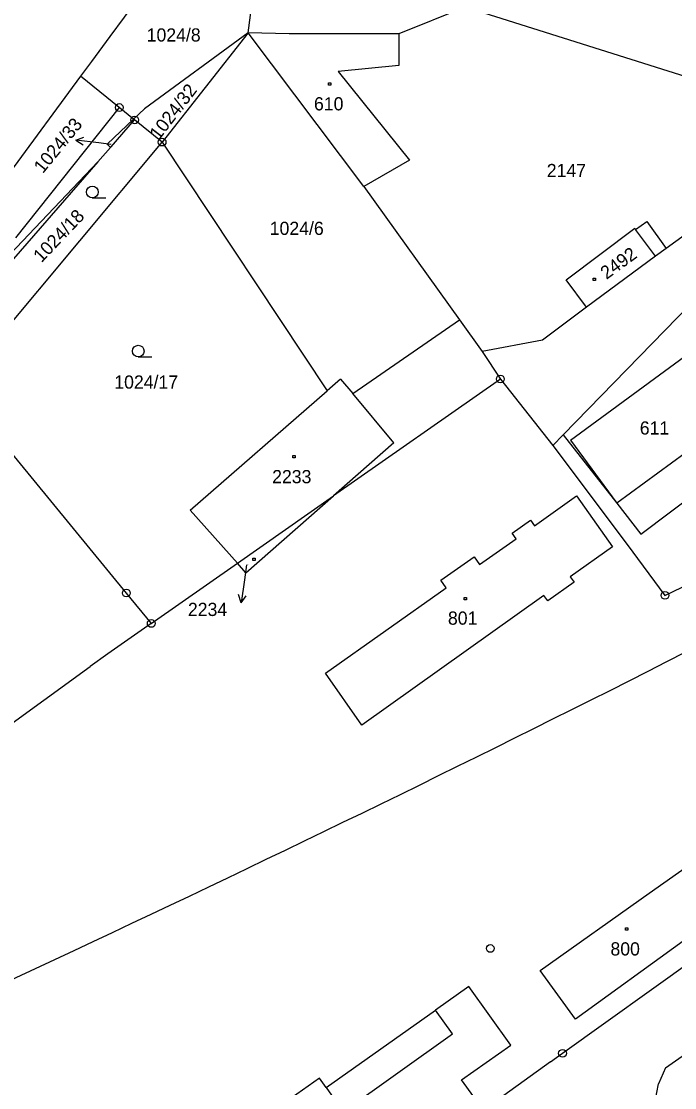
# Model space of a CAD drawing. Extents: x -795483 to -789093, y -1112258 to -1108741.
# Drawn here: x -792198.9 to -792114.8, y -1109795.4 to -1109658 of the extents above; entities that cross this region are included whole.
import ezdxf

# ---------------------------------------------------------------- set-up
doc = ezdxf.new("R2010")
doc.units = 0
for name, color, linetype in [('Komunikace', 7, 'Continuous'), ('Vrstva 1', 7, 'Continuous'), ('Vrstva 10', 7, 'Continuous'), ('Vrstva 14', 7, 'Continuous'), ('Vrstva 15', 7, 'Continuous'), ('Vrstva 16', 7, 'Continuous'), ('Vrstva 2', 7, 'Continuous'), ('Vrstva 23', 7, 'Continuous'), ('Vrstva 25', 7, 'Continuous'), ('Vrstva 28', 7, 'Continuous')]:
    doc.layers.add(name, color=color, linetype=linetype)

msp = doc.modelspace()

# ---------------------------------------------------------------- linework, layer by layer
at = {"layer": 'Komunikace'}
for p, q in [((-792187.42, -1109673.83), (-792188.95, -1109673.65)), ((-792169.95, -1109728.01), (-792170.22, -1109729.94))]:
    msp.add_line(p, q, dxfattribs=at)
at = {"layer": 'Vrstva 1'}
for p, q in [((-792183.83, -1109654.9), (-792187.54, -1109659.95)), ((-792169.71, -1109659.46), (-792169.08, -1109654.55)), ((-792141.79, -1109656.16), (-792150.31, -1109659.57)), ((-792099.45, -1109669.52), (-792141.79, -1109656.16)), ((-792187.54, -1109659.95), (-792189.92, -1109663.17)), ((-792169.71, -1109659.46), (-792180.81, -1109673.54)), ((-792164.44, -1109659.59), (-792169.71, -1109659.46)), ((-792154.82, -1109679.25), (-792169.71, -1109659.46)), ((-792150.31, -1109659.57), (-792164.44, -1109659.59)), ((-792150.31, -1109659.57), (-792150.34, -1109663.66)), ((-792189.92, -1109663.17), (-792191.31, -1109665.06)), ((-792150.34, -1109663.66), (-792158.15, -1109664.45)), ((-792158.15, -1109664.45), (-792148.96, -1109675.87)), ((-792191.31, -1109665.06), (-792200.45, -1109677.48)), ((-792186.33, -1109669.08), (-792191.31, -1109665.06)), ((-792186.33, -1109669.08), (-792199.7, -1109685.86)), ((-792184.48, -1109670.58), (-792186.33, -1109669.08)), ((-792184.35, -1109670.68), (-792184.48, -1109670.58)), ((-792180.81, -1109673.54), (-792184.35, -1109670.68)), ((-792207.17, -1109705.16), (-792180.81, -1109673.54)), ((-792189.07, -1109676.08), (-792187.46, -1109674.24)), ((-792180.81, -1109673.54), (-792159.56, -1109705.6)), ((-792098.89, -1109674.87), (-792115.88, -1109687.23)), ((-792204.05, -1109691.84), (-792189.07, -1109676.08)), ((-792189.07, -1109676.08), (-792201.73, -1109690.57)), ((-792148.96, -1109675.87), (-792154.82, -1109679.25)), ((-792154.82, -1109679.25), (-792142.53, -1109696.46)), ((-792128.78, -1109691.3), (-792119.95, -1109684.65)), ((-792119.95, -1109684.65), (-792119.83, -1109684.81)), ((-792117.28, -1109688.25), (-792119.83, -1109684.81)), ((-792115.88, -1109687.23), (-792117.28, -1109688.25)), ((-792117.28, -1109688.25), (-792126.16, -1109694.83)), ((-792126.16, -1109694.83), (-792128.78, -1109691.3)), ((-792126.16, -1109694.83), (-792131.81, -1109699.06)), ((-792129.14, -1109711.27), (-792112.82, -1109694.46)), ((-792142.53, -1109696.46), (-792139.61, -1109700.53)), ((-792131.81, -1109699.06), (-792139.61, -1109700.53)), ((-792128.21, -1109711.96), (-792112.07, -1109700.09)), ((-792139.61, -1109700.53), (-792137.25, -1109704.07)), ((-792157.82, -1109704.08), (-792159.56, -1109705.6)), ((-792137.25, -1109704.07), (-792158.73, -1109719.12)), ((-792157.82, -1109704.08), (-792156.26, -1109705.94)), ((-792137.25, -1109704.07), (-792130.48, -1109712.65)), ((-792207.17, -1109705.16), (-792185.42, -1109731.65)), ((-792177.21, -1109720.99), (-792159.56, -1109705.6)), ((-792150.95, -1109712.28), (-792156.26, -1109705.94)), ((-792106.12, -1109708.23), (-792122.26, -1109720.08)), ((-792119.15, -1109724.06), (-792100.25, -1109709.81)), ((-792130.48, -1109712.65), (-792129.14, -1109711.27)), ((-792129.14, -1109711.27), (-792122.26, -1109720.08)), ((-792150.95, -1109712.28), (-792158.73, -1109719.12)), ((-792130.48, -1109712.65), (-792120.92, -1109725.39)), ((-792128.21, -1109711.96), (-792122.26, -1109720.08)), ((-792171.12, -1109727.8), (-792158.73, -1109719.12)), ((-792170.01, -1109729.04), (-792158.73, -1109719.12)), ((-792132.86, -1109722.97), (-792127.44, -1109719.13)), ((-792127.44, -1109719.13), (-792122.8, -1109725.68)), ((-792177.21, -1109720.99), (-792171.12, -1109727.8)), ((-792122.26, -1109720.08), (-792119.15, -1109724.06)), ((-792135.73, -1109723.95), (-792133.35, -1109722.27)), ((-792133.35, -1109722.27), (-792132.86, -1109722.97)), ((-792139.92, -1109727.96), (-792135.23, -1109724.65)), ((-792135.23, -1109724.65), (-792135.73, -1109723.95)), ((-792122.8, -1109725.68), (-792128.26, -1109729.56)), ((-792120.92, -1109725.39), (-792116.05, -1109731.95)), ((-792182.21, -1109735.57), (-792171.12, -1109727.8)), ((-792170.01, -1109729.04), (-792171.12, -1109727.8)), ((-792144.91, -1109730.01), (-792140.61, -1109726.97)), ((-792140.61, -1109726.97), (-792139.92, -1109727.96)), ((-792116.05, -1109731.95), (-792110.51, -1109729.29)), ((-792144.21, -1109731), (-792144.91, -1109730.01)), ((-792127.76, -1109730.25), (-792131.14, -1109732.66)), ((-792128.26, -1109729.56), (-792127.76, -1109730.25)), ((-792185.42, -1109731.65), (-792182.21, -1109735.57)), ((-792159.76, -1109741.99), (-792144.21, -1109731)), ((-792131.63, -1109731.96), (-792155.1, -1109748.67)), ((-792131.14, -1109732.66), (-792131.63, -1109731.96)), ((-792182.21, -1109735.57), (-792187.8, -1109739.49)), ((-792187.8, -1109739.49), (-792190.07, -1109741.13)), ((-792215.1, -1109759.26), (-792190.07, -1109741.13)), ((-792155.1, -1109748.67), (-792159.76, -1109741.99)), ((-792115.96, -1109792.85), (-792075.73, -1109764.16)), ((-792118.07, -1109770.33), (-792112.43, -1109766.33)), ((-792132.11, -1109780.3), (-792118.07, -1109770.33)), ((-792113.69, -1109776.53), (-792127.56, -1109786.58)), ((-792129.24, -1109790.96), (-792112.22, -1109778.74)), ((-792127.56, -1109786.58), (-792132.11, -1109780.3)), ((-792141.29, -1109782.35), (-792145.59, -1109785.4)), ((-792135.9, -1109789.9), (-792141.29, -1109782.35)), ((-792159.68, -1109795.39), (-792145.59, -1109785.4)), ((-792142.25, -1109794.38), (-792135.9, -1109789.9)), ((-792130.77, -1109792.06), (-792129.24, -1109790.96)), ((-792130.77, -1109792.06), (-792139.4, -1109798.31)), ((-792115.96, -1109792.85), (-792116.86, -1109794.88)), ((-792160.54, -1109794.19), (-792164.93, -1109797.25)), ((-792159.68, -1109795.39), (-792160.54, -1109794.19)), ((-792139.4, -1109798.31), (-792142.25, -1109794.38)), ((-792117.31, -1109797.12), (-792116.86, -1109794.88))]:
    msp.add_line(p, q, dxfattribs=at)
for points in [[(-792169.71, -1109659.46), (-792183.09, -1109669.26), (-792184.48, -1109670.58)], [(-792184.48, -1109670.58), (-792187.87, -1109673.81), (-792187.46, -1109674.24)], [(-792187.46, -1109674.24), (-792187.37, -1109674.13), (-792184.35, -1109670.68)]]:
    msp.add_lwpolyline(points, dxfattribs=at)
at = {"layer": 'Vrstva 10'}
msp.add_arc((-793333.04, -1107340.11), 2691.38, 294.49784, 298.23192, dxfattribs=at)
at = {"layer": 'Vrstva 16'}
for p, q in [((-792191.93, -1109673.3), (-792190.88, -1109672.92)), ((-792188.95, -1109673.65), (-792191.93, -1109673.3)), ((-792191.93, -1109673.3), (-792190.99, -1109673.91)), ((-792170.22, -1109729.94), (-792170.63, -1109732.91)), ((-792170.63, -1109732.91), (-792170.99, -1109731.85)), ((-792170.63, -1109732.91), (-792170, -1109731.99))]:
    msp.add_line(p, q, dxfattribs=at)
at = {"layer": 'Vrstva 2'}
for p, q in [((-792119.83, -1109684.81), (-792118.4, -1109683.76)), ((-792118.4, -1109683.76), (-792115.88, -1109687.23)), ((-792156.26, -1109705.94), (-792142.53, -1109696.46)), ((-792143.42, -1109788.47), (-792145.59, -1109785.4)), ((-792157.49, -1109798.49), (-792143.42, -1109788.47)), ((-792159.68, -1109795.39), (-792157.49, -1109798.49))]:
    msp.add_line(p, q, dxfattribs=at)
at = {"layer": 'Vrstva 23'}
for p, q in [((-792189.8, -1109680.72), (-792188.05, -1109680.72)), ((-792183.88, -1109701.22), (-792182.13, -1109701.22))]:
    msp.add_line(p, q, dxfattribs=at)
for centre in [(-792189.8, -1109679.97), (-792183.88, -1109700.47)]:
    msp.add_circle(centre, 0.75, dxfattribs=at)
at = {"layer": 'Vrstva 25'}
for p, q in [((-792159.37, -1109665.88), (-792159.07, -1109665.88)), ((-792159.37, -1109666.18), (-792159.37, -1109665.88)), ((-792159.07, -1109665.88), (-792159.07, -1109666.18)), ((-792159.07, -1109666.18), (-792159.37, -1109666.18)), ((-792125.28, -1109691.09), (-792124.98, -1109691.09)), ((-792125.28, -1109691.39), (-792125.28, -1109691.09)), ((-792124.98, -1109691.39), (-792125.28, -1109691.39)), ((-792124.98, -1109691.09), (-792124.98, -1109691.39)), ((-792163.96, -1109713.93), (-792163.66, -1109713.93)), ((-792163.96, -1109714.23), (-792163.96, -1109713.93)), ((-792163.66, -1109713.93), (-792163.66, -1109714.23)), ((-792163.66, -1109714.23), (-792163.96, -1109714.23)), ((-792169.11, -1109727.17), (-792168.81, -1109727.17)), ((-792169.11, -1109727.47), (-792169.11, -1109727.17)), ((-792168.81, -1109727.47), (-792169.11, -1109727.47)), ((-792168.81, -1109727.17), (-792168.81, -1109727.47)), ((-792141.91, -1109732.23), (-792141.61, -1109732.23)), ((-792141.91, -1109732.53), (-792141.91, -1109732.23)), ((-792141.61, -1109732.53), (-792141.91, -1109732.53)), ((-792141.61, -1109732.23), (-792141.61, -1109732.53)), ((-792121.14, -1109774.78), (-792120.84, -1109774.78)), ((-792121.14, -1109775.08), (-792121.14, -1109774.78)), ((-792120.84, -1109775.08), (-792121.14, -1109775.08)), ((-792120.84, -1109774.78), (-792120.84, -1109775.08))]:
    msp.add_line(p, q, dxfattribs=at)
at = {"layer": 'Vrstva 28'}
for centre, radius in [((-792186.33, -1109669.08), 0.5), ((-792186.33, -1109669.08), 0.01), ((-792184.35, -1109670.68), 0.5), ((-792184.35, -1109670.68), 0.01), ((-792180.81, -1109673.54), 0.5), ((-792180.81, -1109673.54), 0.01), ((-792137.25, -1109704.07), 0.5), ((-792137.25, -1109704.07), 0.01), ((-792185.42, -1109731.65), 0.5), ((-792185.42, -1109731.65), 0.01), ((-792116.05, -1109731.95), 0.5), ((-792116.05, -1109731.95), 0.01), ((-792182.21, -1109735.57), 0.5), ((-792182.21, -1109735.57), 0.01), ((-792138.55, -1109777.45), 0.5), ((-792138.55, -1109777.45), 0.01), ((-792129.24, -1109790.96), 0.5), ((-792129.24, -1109790.96), 0.01)]:
    msp.add_circle(centre, radius, dxfattribs=at)

# ---------------------------------------------------------------- texts
at = {"layer": 'Vrstva 14'}
for s, height, p in [('1024/8', 1.7, (-792182.8, -1109660.58)), ('1024/33', 0.1, (-792187.7, -1109673.83)), ('2147', 1.7, (-792131.27, -1109678.05)), ('1024/6', 1.7, (-792166.95, -1109685.5)), ('1024/17', 1.7, (-792186.97, -1109705.31))]:
    msp.add_text(s, height=height, dxfattribs=at).set_placement(p)
for s, rotation, p in [('1024/32', 52.4151, (-792181.23, -1109673.38)), ('1024/18', 46.4157, (-792196.35, -1109689.16))]:
    msp.add_text(s, height=1.7, rotation=rotation, dxfattribs=at).set_placement(p)
at = {"layer": 'Vrstva 15'}
for s, height, p in [('610', 1.7, (-792161.25, -1109669.45)), ('611', 1.7, (-792119.29, -1109711.23)), ('2233', 1.7, (-792166.64, -1109717.5)), ('2234', 0.1, (-792169.95, -1109728.01)), ('801', 1.7, (-792144, -1109735.73)), ('800', 1.7, (-792123.07, -1109778.36))]:
    msp.add_text(s, height=height, dxfattribs=at).set_placement(p)
msp.add_text('2492', height=1.7, rotation=36.0033, dxfattribs=at).set_placement((-792123.58, -1109691.3))
at = {"layer": 'Vrstva 16'}
msp.add_text('1024/33', height=1.7, rotation=50.7601, dxfattribs=at).set_placement((-792196.17, -1109677.67))
msp.add_text('2234', height=1.7, dxfattribs=at).set_placement((-792177.49, -1109734.61))

doc.saveas('drawing.dxf')
